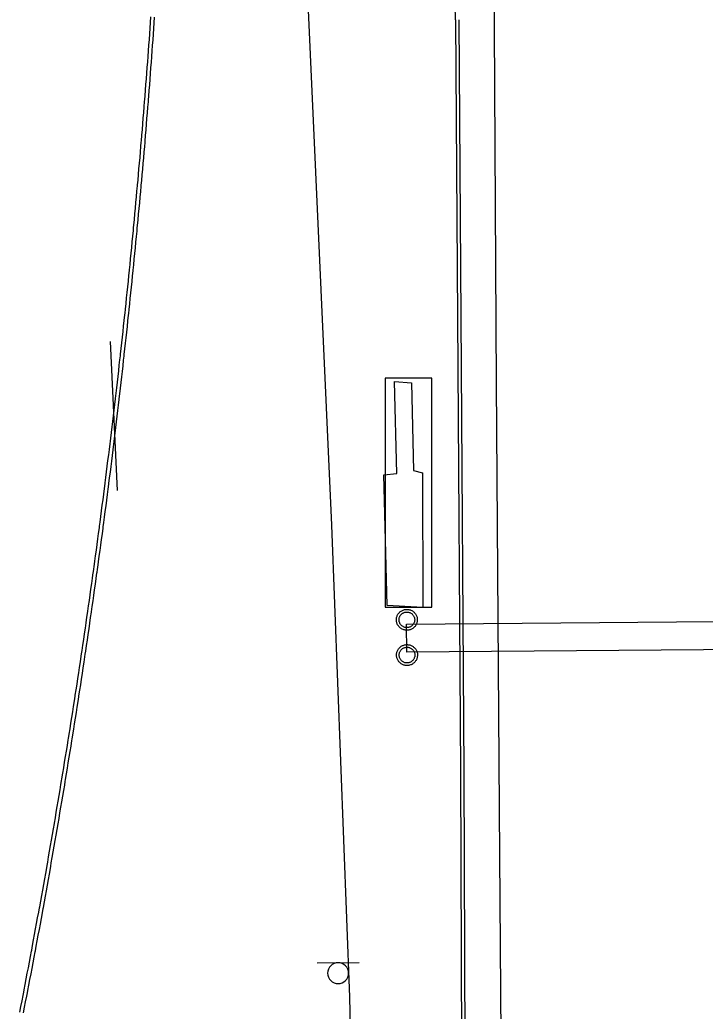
# Model space of a CAD drawing. Extents: x 2145380 to 2157287, y 139568 to 149130.
# Drawn here: x 2150670.8 to 2150793.3, y 144551.8 to 144729.1 of the extents above; entities that cross this region are included whole.
import ezdxf

# ---------------------------------------------------------------- set-up
doc = ezdxf.new("R2010")
doc.units = 0
for name, color, linetype in [('PR_PREVIOUSLY CONSTRUCTED', 7, 'Continuous'), ('TOPO_Asphalt', 7, 'Continuous'), ('TOPO_Concrete', 7, 'Continuous'), ('TOPO_Curb Back', 7, 'Continuous'), ('TOPO_Fence', 7, 'Continuous'), ('TOPO_Guardrail', 7, 'Continuous'), ('TOPO_Power Pole', 7, 'Continuous'), ('TOPO_Sign', 7, 'Continuous')]:
    doc.layers.add(name, color=color, linetype=linetype)

msp = doc.modelspace()

# ---------------------------------------------------------------- linework, layer by layer
at = {"layer": 'PR_PREVIOUSLY CONSTRUCTED'}
for points in [[(2150670.81, 144551.63), (2150671.01, 144552.62), (2150671.2, 144553.61), (2150671.39, 144554.6), (2150671.5, 144555.17), (2150671.58, 144555.59), (2150671.77, 144556.58), (2150671.96, 144557.57), (2150672.15, 144558.56), (2150672.34, 144559.55), (2150672.53, 144560.55), (2150672.71, 144561.54), (2150672.9, 144562.53), (2150672.94, 144562.71), (2150673.09, 144563.52), (2150673.27, 144564.51), (2150673.46, 144565.51), (2150673.64, 144566.5), (2150673.82, 144567.49), (2150674, 144568.48), (2150674.19, 144569.47), (2150674.33, 144570.26), (2150674.37, 144570.47), (2150674.55, 144571.46), (2150674.73, 144572.45), (2150674.9, 144573.45), (2150675.08, 144574.44), (2150675.26, 144575.43), (2150675.44, 144576.43), (2150675.61, 144577.42), (2150675.68, 144577.82), (2150675.79, 144578.41), (2150675.96, 144579.41), (2150676.14, 144580.4), (2150676.31, 144581.4), (2150676.48, 144582.39), (2150676.65, 144583.38), (2150676.82, 144584.38), (2150676.99, 144585.37), (2150677, 144585.38), (2150677.16, 144586.37), (2150677.33, 144587.36), (2150677.5, 144588.36), (2150677.67, 144589.35), (2150677.84, 144590.35), (2150678, 144591.34), (2150678.17, 144592.34), (2150678.27, 144592.95), (2150678.33, 144593.33), (2150678.5, 144594.33), (2150678.66, 144595.33), (2150678.82, 144596.32), (2150678.98, 144597.32), (2150679.15, 144598.31), (2150679.31, 144599.31), (2150679.47, 144600.31), (2150679.5, 144600.53), (2150679.63, 144601.3), (2150679.78, 144602.3), (2150679.94, 144603.3), (2150680.1, 144604.29), (2150680.26, 144605.29), (2150680.41, 144606.29), (2150680.57, 144607.28), (2150680.7, 144608.12), (2150680.72, 144608.28), (2150680.88, 144609.28), (2150681.03, 144610.28), (2150681.18, 144611.27), (2150681.33, 144612.27), (2150681.48, 144613.27), (2150681.63, 144614.27), (2150681.78, 144615.27), (2150681.85, 144615.71), (2150681.93, 144616.26), (2150682.08, 144617.26), (2150682.23, 144618.26), (2150682.37, 144619.26), (2150682.52, 144620.26), (2150682.66, 144621.25), (2150682.81, 144622.25), (2150682.95, 144623.25), (2150682.96, 144623.3), (2150683.1, 144624.25), (2150683.24, 144625.25), (2150683.38, 144626.25), (2150683.52, 144627.25), (2150683.66, 144628.25), (2150683.8, 144629.25), (2150683.94, 144630.25), (2150683.95, 144630.34), (2150684.03, 144630.91), (2150684.08, 144631.25), (2150684.22, 144632.24), (2150684.35, 144633.24), (2150684.49, 144634.24), (2150684.62, 144635.24), (2150684.76, 144636.24), (2150684.89, 144637.24), (2150685.03, 144638.24), (2150685.06, 144638.52), (2150685.16, 144639.24), (2150685.29, 144640.25), (2150685.42, 144641.25), (2150685.55, 144642.25), (2150685.69, 144643.25), (2150685.81, 144644.25), (2150685.94, 144645.25), (2150686.05, 144646.13), (2150686.07, 144646.25), (2150686.2, 144647.25), (2150686.32, 144648.25), (2150686.45, 144649.25), (2150686.57, 144650.26), (2150686.7, 144651.26), (2150686.82, 144652.26), (2150686.95, 144653.26), (2150687, 144653.75), (2150687.07, 144654.26), (2150687.19, 144655.26), (2150687.31, 144656.27), (2150687.43, 144657.27), (2150687.55, 144658.27), (2150687.67, 144659.27), (2150687.79, 144660.27), (2150687.9, 144661.27), (2150687.92, 144661.37), (2150688.02, 144662.28), (2150688.14, 144663.28), (2150688.25, 144664.28), (2150688.37, 144665.29), (2150688.48, 144666.29), (2150688.59, 144667.29), (2150688.71, 144668.29), (2150688.78, 144669), (2150688.82, 144669.3), (2150688.93, 144670.3), (2150689.04, 144671.3), (2150689.15, 144672.3), (2150689.26, 144673.31), (2150689.37, 144674.31), (2150689.47, 144675.32), (2150689.58, 144676.32), (2150689.61, 144676.63), (2150689.69, 144677.32), (2150689.79, 144678.32), (2150689.9, 144679.33), (2150690, 144680.33), (2150690.1, 144681.34), (2150690.21, 144682.34), (2150690.31, 144683.34), (2150690.4, 144684.27), (2150690.41, 144684.35), (2150690.51, 144685.35), (2150690.61, 144686.36), (2150690.71, 144687.36), (2150690.81, 144688.36), (2150690.91, 144689.37), (2150691, 144690.37), (2150691.1, 144691.38), (2150691.15, 144691.91), (2150691.19, 144692.38), (2150691.29, 144693.39), (2150691.38, 144694.39), (2150691.48, 144695.4), (2150691.57, 144696.4), (2150691.66, 144697.41), (2150691.75, 144698.41), (2150691.85, 144699.42), (2150691.86, 144699.55), (2150691.94, 144700.42), (2150692.02, 144701.43), (2150692.11, 144702.43), (2150692.2, 144703.43), (2150692.2, 144703.44), (2150692.29, 144704.44), (2150692.38, 144705.45), (2150692.46, 144706.45), (2150692.52, 144707.2), (2150692.55, 144707.46), (2150692.63, 144708.46), (2150692.71, 144709.47), (2150692.8, 144710.47), (2150692.88, 144711.48), (2150692.96, 144712.49), (2150693.04, 144713.49), (2150693.12, 144714.5), (2150693.15, 144714.85), (2150693.2, 144715.5), (2150693.28, 144716.51), (2150693.36, 144717.52), (2150693.44, 144718.52), (2150693.51, 144719.53), (2150693.59, 144720.54), (2150693.66, 144721.54), (2150693.74, 144722.51), (2150693.74, 144722.55), (2150693.81, 144723.55), (2150693.89, 144724.56), (2150693.96, 144725.57), (2150694.03, 144726.57), (2150694.1, 144727.58), (2150694.17, 144728.59), (2150694.24, 144729.59)], [(2150671.47, 144551.5), (2150671.66, 144552.49), (2150671.85, 144553.48), (2150672.05, 144554.47), (2150672.16, 144555.04), (2150672.24, 144555.46), (2150672.43, 144556.45), (2150672.62, 144557.45), (2150672.81, 144558.44), (2150673, 144559.43), (2150673.18, 144560.42), (2150673.37, 144561.41), (2150673.56, 144562.41), (2150673.59, 144562.59), (2150673.74, 144563.4), (2150673.93, 144564.39), (2150674.11, 144565.38), (2150674.3, 144566.38), (2150674.48, 144567.37), (2150674.66, 144568.36), (2150674.84, 144569.35), (2150674.99, 144570.14), (2150675.02, 144570.35), (2150675.2, 144571.34), (2150675.38, 144572.33), (2150675.56, 144573.33), (2150675.74, 144574.32), (2150675.92, 144575.32), (2150676.09, 144576.31), (2150676.27, 144577.3), (2150676.34, 144577.7), (2150676.44, 144578.3), (2150676.62, 144579.29), (2150676.79, 144580.29), (2150676.97, 144581.28), (2150677.14, 144582.28), (2150677.31, 144583.27), (2150677.48, 144584.27), (2150677.65, 144585.26), (2150677.65, 144585.27), (2150677.82, 144586.26), (2150677.99, 144587.25), (2150678.16, 144588.25), (2150678.33, 144589.24), (2150678.49, 144590.24), (2150678.66, 144591.23), (2150678.83, 144592.23), (2150678.93, 144592.85), (2150678.99, 144593.23), (2150679.15, 144594.22), (2150679.32, 144595.22), (2150679.48, 144596.21), (2150679.64, 144597.21), (2150679.8, 144598.21), (2150679.97, 144599.2), (2150680.13, 144600.2), (2150680.16, 144600.43), (2150680.28, 144601.2), (2150680.44, 144602.19), (2150680.6, 144603.19), (2150680.76, 144604.19), (2150680.92, 144605.19), (2150681.07, 144606.18), (2150681.23, 144607.18), (2150681.36, 144608.02), (2150681.38, 144608.18), (2150681.53, 144609.18), (2150681.69, 144610.17), (2150681.84, 144611.17), (2150681.99, 144612.17), (2150682.14, 144613.17), (2150682.29, 144614.17), (2150682.44, 144615.17), (2150682.51, 144615.61), (2150682.59, 144616.16), (2150682.74, 144617.16), (2150682.89, 144618.16), (2150683.03, 144619.16), (2150683.18, 144620.16), (2150683.32, 144621.16), (2150683.47, 144622.16), (2150683.61, 144623.16), (2150683.62, 144623.21), (2150683.76, 144624.16), (2150683.9, 144625.16), (2150684.04, 144626.15), (2150684.18, 144627.15), (2150684.32, 144628.15), (2150684.46, 144629.15), (2150684.6, 144630.15), (2150684.62, 144630.24), (2150684.69, 144630.82), (2150684.74, 144631.15), (2150684.88, 144632.15), (2150685.01, 144633.15), (2150685.15, 144634.15), (2150685.29, 144635.15), (2150685.42, 144636.16), (2150685.56, 144637.16), (2150685.69, 144638.16), (2150685.72, 144638.43), (2150685.82, 144639.16), (2150685.96, 144640.16), (2150686.09, 144641.16), (2150686.22, 144642.16), (2150686.35, 144643.16), (2150686.48, 144644.16), (2150686.6, 144645.16), (2150686.72, 144646.04), (2150686.73, 144646.17), (2150686.86, 144647.17), (2150686.99, 144648.17), (2150687.11, 144649.17), (2150687.24, 144650.17), (2150687.36, 144651.17), (2150687.48, 144652.18), (2150687.61, 144653.18), (2150687.67, 144653.66), (2150687.73, 144654.18), (2150687.85, 144655.18), (2150687.97, 144656.18), (2150688.09, 144657.19), (2150688.21, 144658.19), (2150688.33, 144659.19), (2150688.45, 144660.19), (2150688.57, 144661.2), (2150688.58, 144661.29), (2150688.68, 144662.2), (2150688.8, 144663.2), (2150688.92, 144664.21), (2150689.03, 144665.21), (2150689.14, 144666.21), (2150689.26, 144667.21), (2150689.37, 144668.22), (2150689.45, 144668.92), (2150689.48, 144669.22), (2150689.59, 144670.22), (2150689.7, 144671.23), (2150689.81, 144672.23), (2150689.92, 144673.24), (2150690.03, 144674.24), (2150690.14, 144675.24), (2150690.24, 144676.25), (2150690.28, 144676.56), (2150690.35, 144677.25), (2150690.46, 144678.26), (2150690.56, 144679.26), (2150690.67, 144680.26), (2150690.77, 144681.27), (2150690.87, 144682.27), (2150690.97, 144683.28), (2150691.07, 144684.2), (2150691.07, 144684.28), (2150691.17, 144685.29), (2150691.27, 144686.29), (2150691.37, 144687.3), (2150691.47, 144688.3), (2150691.57, 144689.3), (2150691.67, 144690.31), (2150691.76, 144691.31), (2150691.81, 144691.85), (2150691.86, 144692.32), (2150691.96, 144693.32), (2150692.05, 144694.33), (2150692.14, 144695.33), (2150692.24, 144696.34), (2150692.33, 144697.35), (2150692.42, 144698.35), (2150692.51, 144699.36), (2150692.52, 144699.49), (2150692.6, 144700.36), (2150692.69, 144701.37), (2150692.78, 144702.37), (2150692.87, 144703.37), (2150692.87, 144703.38), (2150692.95, 144704.38), (2150693.04, 144705.39), (2150693.13, 144706.4), (2150693.19, 144707.14), (2150693.21, 144707.4), (2150693.3, 144708.41), (2150693.38, 144709.41), (2150693.46, 144710.42), (2150693.54, 144711.43), (2150693.63, 144712.43), (2150693.71, 144713.44), (2150693.79, 144714.44), (2150693.82, 144714.8), (2150693.87, 144715.45), (2150693.95, 144716.46), (2150694.02, 144717.46), (2150694.1, 144718.47), (2150694.18, 144719.48), (2150694.25, 144720.48), (2150694.33, 144721.49), (2150694.4, 144722.46), (2150694.4, 144722.5), (2150694.48, 144723.51), (2150694.55, 144724.51), (2150694.62, 144725.52), (2150694.7, 144726.53), (2150694.77, 144727.53), (2150694.84, 144728.54), (2150694.91, 144729.55)]]:
    msp.add_lwpolyline(points, dxfattribs=at)
at = {"layer": 'TOPO_Asphalt'}
msp.add_line((2150688.26, 144644.9), (2150686.99, 144671.55), dxfattribs=at)
msp.add_lwpolyline([(2150757.51, 144433.2), (2150757.08, 144514.8), (2150756.62, 144579.65), (2150756.02, 144664.11), (2150755.54, 144748.83)], dxfattribs=at)
at = {"layer": 'TOPO_Concrete'}
msp.add_lwpolyline([(2150744.44, 144624.02), (2150744.45, 144665.01), (2150736.13, 144665.01), (2150736.13, 144624.02), (2150744.44, 144624.02)], dxfattribs=at)
at = {"layer": 'TOPO_Curb Back'}
for points in [[(2150748.66, 144729.08), (2150749.06, 144675.8), (2150749.58, 144594.71), (2150749.82, 144528.8), (2150749.84, 144461.15), (2150750.21, 144397.54)], [(2150749.26, 144729.08), (2150749.66, 144675.8), (2150750.18, 144594.72), (2150750.42, 144528.8), (2150750.44, 144461.16), (2150750.81, 144397.55)]]:
    msp.add_lwpolyline(points, dxfattribs=at)
msp.add_arc((2148894.56, 144724.7), 1854.1, 0.1354, 2.78409, dxfattribs=at)
at = {"layer": 'TOPO_Fence'}
msp.add_lwpolyline([(2150733.08, 144353.15), (2150731.82, 144461.48), (2150729.81, 144554.28), (2150726.55, 144638.71), (2150721.83, 144744), (2150717.46, 144842.9), (2150712.1, 144948.81), (2150707.9, 145034), (2150703.43, 145132.27), (2150698.8, 145229.58)], dxfattribs=at)
at = {"layer": 'TOPO_Guardrail'}
msp.add_lwpolyline([(2150742.78, 144648.09), (2150742.82, 144623.96), (2150736.46, 144624.33), (2150735.89, 144647.71), (2150738.22, 144647.94), (2150737.79, 144664.37), (2150740.79, 144664.18), (2150741.2, 144648.5), (2150742.78, 144648.09)], dxfattribs=at)
at = {"layer": 'TOPO_Power Pole'}
for points in [[(2150738.11, 144621.77), (2150738.12, 144621.9), (2150738.13, 144622.04), (2150738.15, 144622.16), (2150738.19, 144622.29), (2150738.23, 144622.42), (2150738.28, 144622.54), (2150738.34, 144622.66), (2150738.4, 144622.78), (2150738.48, 144622.89), (2150738.56, 144622.99), (2150738.65, 144623.09), (2150738.75, 144623.18), (2150738.85, 144623.26), (2150738.96, 144623.34), (2150739.07, 144623.41), (2150739.19, 144623.46), (2150739.31, 144623.52), (2150739.43, 144623.56), (2150739.57, 144623.6), (2150739.7, 144623.62), (2150739.83, 144623.64), (2150739.96, 144623.64), (2150740.09, 144623.64), (2150740.22, 144623.63), (2150740.35, 144623.61), (2150740.47, 144623.58), (2150740.61, 144623.54), (2150740.72, 144623.49), (2150740.85, 144623.44), (2150740.97, 144623.37), (2150741.07, 144623.3), (2150741.18, 144623.22), (2150741.27, 144623.13), (2150741.37, 144623.03), (2150741.46, 144622.93), (2150741.53, 144622.82), (2150741.6, 144622.71), (2150741.67, 144622.59), (2150741.72, 144622.47), (2150741.77, 144622.34), (2150741.8, 144622.22), (2150741.83, 144622.09), (2150741.84, 144621.96), (2150741.85, 144621.82), (2150741.85, 144621.7), (2150741.84, 144621.57), (2150741.82, 144621.44), (2150741.79, 144621.3), (2150741.76, 144621.18), (2150741.71, 144621.05), (2150741.65, 144620.94), (2150741.6, 144620.82), (2150741.52, 144620.71), (2150741.44, 144620.6), (2150741.35, 144620.5), (2150741.26, 144620.4), (2150741.16, 144620.32), (2150741.05, 144620.24), (2150740.94, 144620.17), (2150740.83, 144620.1), (2150740.71, 144620.05), (2150740.58, 144620), (2150740.45, 144619.96), (2150740.33, 144619.94), (2150740.2, 144619.91), (2150740.07, 144619.9), (2150739.94, 144619.9), (2150739.81, 144619.91), (2150739.68, 144619.93), (2150739.54, 144619.96), (2150739.42, 144619.99), (2150739.3, 144620.04), (2150739.17, 144620.09), (2150739.05, 144620.15), (2150738.94, 144620.22), (2150738.83, 144620.3), (2150738.73, 144620.38), (2150738.64, 144620.48), (2150738.55, 144620.57), (2150738.47, 144620.68), (2150738.39, 144620.79), (2150738.33, 144620.9), (2150738.27, 144621.03), (2150738.22, 144621.15), (2150738.18, 144621.28), (2150738.15, 144621.4), (2150738.13, 144621.53), (2150738.12, 144621.66), (2150738.11, 144621.77)], [(2150738.58, 144621.77), (2150738.58, 144621.88), (2150738.6, 144622), (2150738.62, 144622.11), (2150738.66, 144622.22), (2150738.7, 144622.33), (2150738.75, 144622.43), (2150738.81, 144622.53), (2150738.87, 144622.62), (2150738.94, 144622.71), (2150739.02, 144622.79), (2150739.11, 144622.87), (2150739.21, 144622.94), (2150739.3, 144622.99), (2150739.41, 144623.05), (2150739.51, 144623.09), (2150739.62, 144623.13), (2150739.73, 144623.15), (2150739.84, 144623.17), (2150739.96, 144623.17), (2150740.07, 144623.17), (2150740.18, 144623.16), (2150740.3, 144623.14), (2150740.41, 144623.11), (2150740.51, 144623.07), (2150740.62, 144623.03), (2150740.72, 144622.97), (2150740.81, 144622.9), (2150740.91, 144622.83), (2150740.99, 144622.75), (2150741.06, 144622.67), (2150741.13, 144622.57), (2150741.19, 144622.48), (2150741.25, 144622.37), (2150741.3, 144622.27), (2150741.33, 144622.16), (2150741.36, 144622.05), (2150741.37, 144621.94), (2150741.38, 144621.82), (2150741.38, 144621.71), (2150741.37, 144621.6), (2150741.35, 144621.49), (2150741.33, 144621.38), (2150741.29, 144621.27), (2150741.24, 144621.16), (2150741.19, 144621.06), (2150741.13, 144620.97), (2150741.06, 144620.87), (2150740.98, 144620.79), (2150740.9, 144620.71), (2150740.81, 144620.64), (2150740.71, 144620.58), (2150740.62, 144620.52), (2150740.5, 144620.47), (2150740.4, 144620.43), (2150740.28, 144620.4), (2150740.17, 144620.38), (2150740.06, 144620.37), (2150739.96, 144620.37), (2150739.84, 144620.38), (2150739.73, 144620.39), (2150739.61, 144620.42), (2150739.5, 144620.45), (2150739.4, 144620.5), (2150739.3, 144620.55), (2150739.2, 144620.62), (2150739.11, 144620.68), (2150739.02, 144620.75), (2150738.94, 144620.84), (2150738.86, 144620.93), (2150738.8, 144621.03), (2150738.75, 144621.12), (2150738.7, 144621.22), (2150738.65, 144621.33), (2150738.62, 144621.44), (2150738.6, 144621.55), (2150738.58, 144621.67), (2150738.58, 144621.77)], [(2150738.13, 144615.47), (2150738.14, 144615.6), (2150738.16, 144615.73), (2150738.18, 144615.86), (2150738.22, 144615.99), (2150738.25, 144616.11), (2150738.3, 144616.24), (2150738.36, 144616.36), (2150738.43, 144616.47), (2150738.51, 144616.58), (2150738.59, 144616.68), (2150738.67, 144616.78), (2150738.77, 144616.87), (2150738.87, 144616.96), (2150738.98, 144617.04), (2150739.1, 144617.1), (2150739.22, 144617.16), (2150739.33, 144617.21), (2150739.46, 144617.26), (2150739.59, 144617.29), (2150739.72, 144617.31), (2150739.86, 144617.34), (2150739.99, 144617.34), (2150740.11, 144617.34), (2150740.24, 144617.32), (2150740.37, 144617.31), (2150740.5, 144617.27), (2150740.63, 144617.23), (2150740.75, 144617.18), (2150740.87, 144617.13), (2150740.99, 144617.06), (2150741.1, 144616.99), (2150741.2, 144616.91), (2150741.3, 144616.82), (2150741.39, 144616.73), (2150741.48, 144616.62), (2150741.56, 144616.51), (2150741.63, 144616.41), (2150741.69, 144616.29), (2150741.74, 144616.16), (2150741.79, 144616.04), (2150741.82, 144615.91), (2150741.86, 144615.78), (2150741.87, 144615.65), (2150741.88, 144615.52), (2150741.88, 144615.4), (2150741.87, 144615.26), (2150741.85, 144615.13), (2150741.82, 144615), (2150741.78, 144614.87), (2150741.74, 144614.75), (2150741.68, 144614.63), (2150741.62, 144614.51), (2150741.55, 144614.41), (2150741.47, 144614.3), (2150741.38, 144614.19), (2150741.28, 144614.1), (2150741.19, 144614.02), (2150741.08, 144613.94), (2150740.97, 144613.86), (2150740.85, 144613.8), (2150740.73, 144613.75), (2150740.61, 144613.7), (2150740.48, 144613.66), (2150740.35, 144613.63), (2150740.22, 144613.61), (2150740.09, 144613.6), (2150739.97, 144613.6), (2150739.83, 144613.61), (2150739.7, 144613.62), (2150739.57, 144613.65), (2150739.45, 144613.69), (2150739.32, 144613.73), (2150739.2, 144613.78), (2150739.08, 144613.85), (2150738.97, 144613.91), (2150738.86, 144614), (2150738.76, 144614.08), (2150738.66, 144614.17), (2150738.57, 144614.27), (2150738.49, 144614.38), (2150738.42, 144614.49), (2150738.35, 144614.6), (2150738.3, 144614.72), (2150738.24, 144614.85), (2150738.21, 144614.97), (2150738.18, 144615.09), (2150738.16, 144615.23), (2150738.14, 144615.36), (2150738.13, 144615.47)], [(2150738.6, 144615.47), (2150738.61, 144615.58), (2150738.62, 144615.7), (2150738.65, 144615.81), (2150738.68, 144615.91), (2150738.72, 144616.02), (2150738.77, 144616.13), (2150738.83, 144616.22), (2150738.9, 144616.32), (2150738.97, 144616.41), (2150739.05, 144616.49), (2150739.14, 144616.57), (2150739.23, 144616.63), (2150739.33, 144616.69), (2150739.43, 144616.74), (2150739.53, 144616.79), (2150739.64, 144616.82), (2150739.76, 144616.85), (2150739.87, 144616.87), (2150739.99, 144616.87), (2150740.1, 144616.87), (2150740.21, 144616.86), (2150740.32, 144616.84), (2150740.43, 144616.8), (2150740.54, 144616.76), (2150740.65, 144616.72), (2150740.74, 144616.66), (2150740.84, 144616.6), (2150740.93, 144616.52), (2150741.01, 144616.45), (2150741.09, 144616.36), (2150741.16, 144616.26), (2150741.22, 144616.17), (2150741.27, 144616.07), (2150741.32, 144615.96), (2150741.36, 144615.86), (2150741.39, 144615.75), (2150741.4, 144615.63), (2150741.41, 144615.52), (2150741.41, 144615.41), (2150741.4, 144615.3), (2150741.38, 144615.18), (2150741.36, 144615.07), (2150741.31, 144614.96), (2150741.27, 144614.86), (2150741.22, 144614.76), (2150741.15, 144614.66), (2150741.09, 144614.57), (2150741.01, 144614.49), (2150740.92, 144614.41), (2150740.83, 144614.33), (2150740.73, 144614.27), (2150740.64, 144614.21), (2150740.53, 144614.16), (2150740.43, 144614.13), (2150740.31, 144614.1), (2150740.2, 144614.08), (2150740.08, 144614.07), (2150739.98, 144614.07), (2150739.86, 144614.08), (2150739.75, 144614.09), (2150739.63, 144614.11), (2150739.52, 144614.15), (2150739.42, 144614.19), (2150739.32, 144614.25), (2150739.22, 144614.31), (2150739.13, 144614.38), (2150739.04, 144614.45), (2150738.96, 144614.54), (2150738.89, 144614.62), (2150738.82, 144614.72), (2150738.77, 144614.81), (2150738.72, 144614.92), (2150738.67, 144615.03), (2150738.65, 144615.14), (2150738.62, 144615.25), (2150738.61, 144615.36), (2150738.6, 144615.47)]]:
    msp.add_lwpolyline(points, dxfattribs=at)
at = {"layer": 'TOPO_Sign'}
msp.add_lwpolyline([(2150739.92, 144620.99), (2150815.74, 144621.63), (2150815.78, 144616.6), (2150739.97, 144615.97)], close=True, dxfattribs=at)
for points in [[(2150723.95, 144560.45), (2150731.45, 144560.46)], [(2150727.7, 144560.45), (2150727.7, 144560.45)], [(2150725.84, 144558.58), (2150725.84, 144558.58)], [(2150729.57, 144558.58), (2150729.57, 144558.58)], [(2150727.7, 144556.71), (2150727.7, 144556.71)]]:
    msp.add_lwpolyline(points, dxfattribs=at)
for start, end in [(90, 180), (360, 90), (180, 270), (270, 0)]:
    msp.add_arc((2150727.7, 144558.58), 1.87, start, end, dxfattribs=at)

doc.saveas('drawing.dxf')
